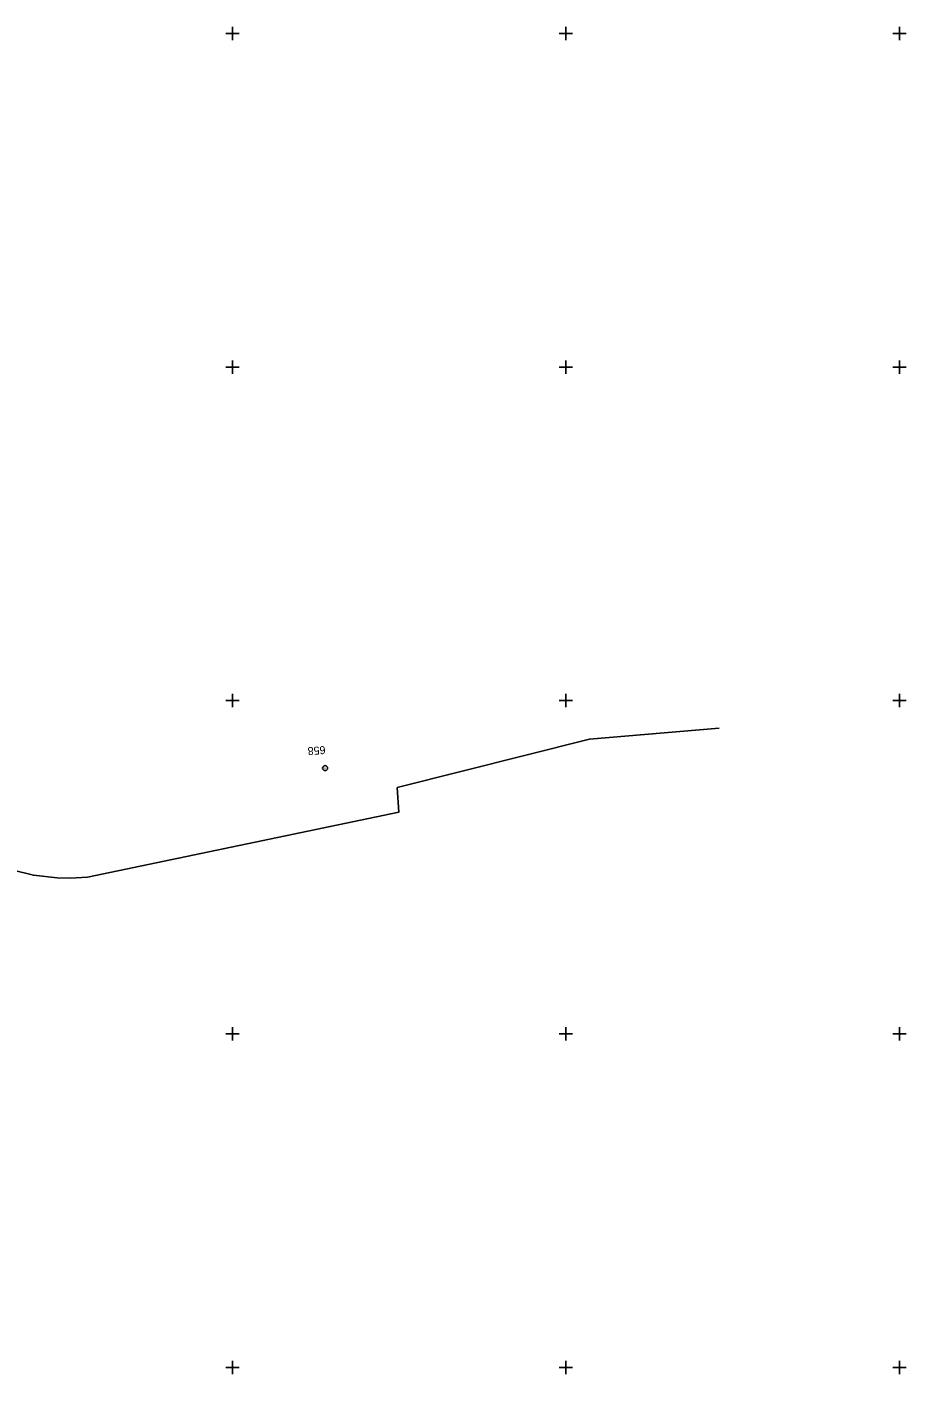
# Model space of a CAD drawing. Extents: x -779302 to -774398, y -1144902 to -1142831.
# Drawn here: x -774661.6 to -774398, y -1144602 to -1144198 of the extents above; entities that cross this region are included whole.
import ezdxf

# ---------------------------------------------------------------- set-up
doc = ezdxf.new("R2010")
doc.units = 0
for name, color, linetype in [('hektosit - Vrstva 5', 7, 'Continuous'), ('Hranice parcel', 7, 'Continuous'), ('zjednodus_g_situ-seda - Vrstva 63', 7, 'Continuous')]:
    doc.layers.add(name, color=color, linetype=linetype)

msp = doc.modelspace()

# ---------------------------------------------------------------- linework, layer by layer
at = {"layer": 'hektosit - Vrstva 5'}
for p, q in [((-774602, -1144200), (-774598, -1144200)), ((-774600, -1144198), (-774600, -1144202)), ((-774502, -1144200), (-774498, -1144200)), ((-774500, -1144198), (-774500, -1144202)), ((-774402, -1144200), (-774398, -1144200)), ((-774400, -1144198), (-774400, -1144202)), ((-774602, -1144300), (-774598, -1144300)), ((-774600, -1144298), (-774600, -1144302)), ((-774502, -1144300), (-774498, -1144300)), ((-774500, -1144298), (-774500, -1144302)), ((-774402, -1144300), (-774398, -1144300)), ((-774400, -1144298), (-774400, -1144302)), ((-774600, -1144398), (-774600, -1144402)), ((-774500, -1144398), (-774500, -1144402)), ((-774400, -1144398), (-774400, -1144402)), ((-774602, -1144400), (-774598, -1144400)), ((-774502, -1144400), (-774498, -1144400)), ((-774402, -1144400), (-774398, -1144400)), ((-774600, -1144498), (-774600, -1144502)), ((-774500, -1144498), (-774500, -1144502)), ((-774400, -1144498), (-774400, -1144502)), ((-774602, -1144500), (-774598, -1144500)), ((-774502, -1144500), (-774498, -1144500)), ((-774402, -1144500), (-774398, -1144500)), ((-774602, -1144600), (-774598, -1144600)), ((-774600, -1144598), (-774600, -1144602)), ((-774502, -1144600), (-774498, -1144600)), ((-774500, -1144598), (-774500, -1144602)), ((-774402, -1144600), (-774398, -1144600)), ((-774400, -1144598), (-774400, -1144602))]:
    msp.add_line(p, q, dxfattribs=at)
at = {"layer": 'Hranice parcel'}
msp.add_lwpolyline([(-774454, -1144408.27), (-774492.93, -1144411.59), (-774550.57, -1144426.11), (-774550.13, -1144433.51), (-774643.48, -1144453.01), (-774648.56, -1144453.29), (-774652.59, -1144453.21), (-774659.68, -1144452.39), (-774671.53, -1144449.5), (-774677.59, -1144447.3), (-774684.17, -1144444.45), (-774696.63, -1144438.42), (-774701.94, -1144435.76), (-774705.42, -1144434.73), (-774709.64, -1144434.17), (-774760.86, -1144436.38), (-774828.33, -1144440.79), (-774828.91, -1144435.35), (-774832.04, -1144435.58)], dxfattribs=at)
at = {"layer": 'zjednodus_g_situ-seda - Vrstva 63'}
msp.add_line((-774572.15, -1144420.27), (-774572.25, -1144420.28), dxfattribs=at)
msp.add_circle((-774572.2, -1144420.28), 0.756, dxfattribs=at)

# ---------------------------------------------------------------- texts
msp.add_text('658', height=2.4, rotation=184.3245, dxfattribs=at).set_placement((-774572.18, -1144413.63))

doc.saveas('drawing.dxf')
